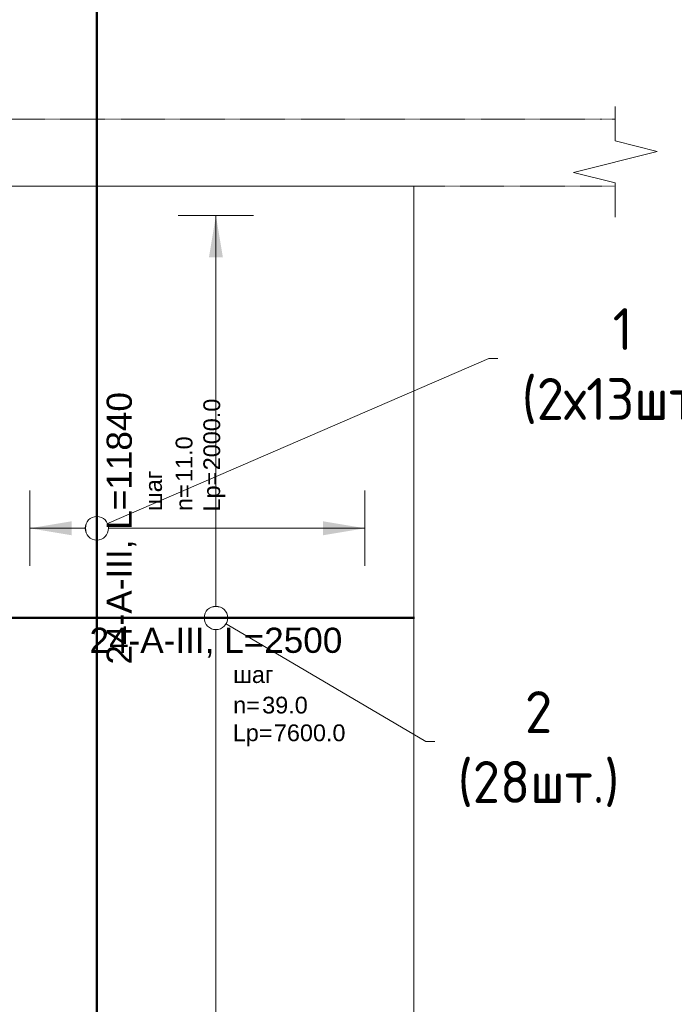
# Model space of a CAD drawing. Header units: millimetres. Extents: x 263826 to 1718326, y -423071 to 70137.
# Tile 343 of 486: x 595216 to 599122, y -133946 to -128073. Entities that reach past the tile are written whole.
import ezdxf
from ezdxf import colors
from ezdxf.entities.mleader import LeaderData, LeaderLine
from ezdxf.enums import TextEntityAlignment as Align
from ezdxf.math import Vec2, Vec3

# ---------------------------------------------------------------- set-up
doc = ezdxf.new("R2010")
doc.units = ezdxf.units.MM
doc.set_wipeout_variables(frame=1)
doc.linetypes.add('01 Штриховая _4 мм_', pattern=[6, 3.5, -2.5])
for name, color, linetype, lineweight in [('AF_Perekritie', 90, 'Continuous', 18), ('AF_Stena', 90, 'Continuous', 18), ('АрмСтер', 2, 'Continuous', 50), ('Выноски', 20, 'Continuous', 20), ('подоснова', 151, 'Continuous', 5), ('РАЗМЕРЫ', 1, 'Continuous', 9)]:
    doc.layers.add(name, color=color, linetype=linetype, lineweight=lineweight)
doc.layers.add('АрмСтер_атрибуты', color=2, linetype='Continuous', lineweight=0, plot=False)
doc.styles.add('GOST-2.304_Type-B', font='GOST_Common.ttf')
doc.styles.get("Standard").update_dxf_attribs({"font": 'arial.ttf'})
doc.styles.add('Аннотативный', font='arial.ttf')
doc.styles.add('ГОСТ', font='GOST_Common.ttf')
doc.dimstyles.new('мой 25', dxfattribs={"dimscale": 100, "dimtxt": 2.5, "dimasz": 2.5, "dimexe": 1.25, "dimexo": 0.625, "dimtad": 1, "dimdec": 0, "dimlfac": 0.5, "dimtxsty": 'GOST-2.304_Type-B', "dimblk": 'ARCHTICK', "dimcen": 2.5, "dimdle": 1.25, "dimaunit": 1, "dimadec": 1, "dimazin": 2, "dimtfac": 1, "dimtdec": 0, "dimtmove": 1, "dimatfit": 3, "dimfxl": 6, "dimfxlon": 1, "dimtfill": 1, "dimlwd": -1, "dimlwe": -1, "dimarcsym": 0})

# ---------------------------------------------------------------- blocks, each defined once
blk = doc.blocks.new('_None')
blk = doc.blocks.new('*U268')
at = {"layer": 'РАЗМЕРЫ'}
blk.add_line((112.5, 1200), (-112.5, 1200), dxfattribs=at)
at = {"layer": 'РАЗМЕРЫ', "ltscale": 15}
blk.add_line((0, -2600), (0, 1200), dxfattribs=at)
at = {"layer": 'РАЗМЕРЫ'}
blk.add_solid([(0, 1200), (20.9, 1074.8), (-20.9, 1074.8)], dxfattribs=at)
at = {"layer": 'АрмСтер_атрибуты', "color": 215, "ltscale": 15, "style": 'Аннотативный'}
for s, p in [('шаг', (51.4, -194.2)), ('n=', (51.4, -285.1)), ('Lр=', (50.2, -367.8))]:
    blk.add_text(s, height=50, dxfattribs=at).set_placement(p)
at = {"layer": 'АрмСтер_атрибуты', "style": 'Аннотативный', "flags": 8}
blk.add_attdef('ПОЗ', (110, 29.6), '', height=75, dxfattribs=at)
at = {"layer": 'АрмСтер_атрибуты', "flags": 9}
for tag, p in [('МАССА', (-1033.5, -10.5)), ('ОБОЗНАЧЕНИЕ', (-1033.5, -124.4))]:
    blk.add_attdef(tag, p, '', height=75, dxfattribs=at)
at = {"layer": 'АрмСтер_атрибуты', "color": 215, "style": 'Аннотативный'}
for tag, p, flags in [('ШАГ', (190.9, -194.2), 10), ('КОЛ', (138, -285.1), 8), ('ШИРИНА', (172.9, -367.8), 8)]:
    blk.add_attdef(tag, p, '', height=50, dxfattribs=dict(at, flags=flags))
at = {"linetype": 'Continuous', "lineweight": 0}
blk.add_wipeout([(35, 0), (28.3, 20.6), (10.8, 33.3), (-10.8, 33.3), (-28.3, 20.6), (-35, 0), (-28.3, -20.6), (-10.8, -33.3), (10.8, -33.3), (28.3, -20.6)], dxfattribs=at)
at = {"color": 0, "linetype": 'ByBlock', "lineweight": -2, "ltscale": 100}
blk.add_line((-657.5, 0), (592.5, 0), dxfattribs=at)
at = {"layer": 'РАЗМЕРЫ'}
blk.add_circle((0, 0), 35, dxfattribs=at)
at = {"layer": 'АрмСтер_атрибуты', "style": 'Аннотативный', "flags": 8}
blk.add_attdef('НАИМЕНОВАНИЕ', text='', height=75, dxfattribs=at).set_placement((0, -29.3), align=Align.TOP_CENTER)
blk = doc.blocks.new('*U267')
at = {"layer": 'РАЗМЕРЫ'}
for p, q in [((112.5, 200), (-112.5, 200)), ((112.5, -800), (-112.5, -800))]:
    blk.add_line(p, q, dxfattribs=at)
at = {"layer": 'РАЗМЕРЫ', "ltscale": 15}
blk.add_line((0, -800), (0, 200), dxfattribs=at)
at = {"layer": 'РАЗМЕРЫ'}
for points in [[(0, 200), (20.9, 74.8), (-20.9, 74.8)], [(0, -800), (20.9, -674.8), (-20.9, -674.8)]]:
    blk.add_solid(points, dxfattribs=at)
at = {"layer": 'АрмСтер_атрибуты', "color": 215, "ltscale": 15, "style": 'Аннотативный'}
for s, p in [('шаг', (51.4, -194.2)), ('n=', (51.4, -285.1)), ('Lр=', (50.2, -367.8))]:
    blk.add_text(s, height=50, dxfattribs=at).set_placement(p)
at = {"layer": 'АрмСтер_атрибуты', "style": 'Аннотативный', "flags": 8}
blk.add_attdef('ПОЗ', (110, 29.6), '', height=75, dxfattribs=at)
at = {"layer": 'АрмСтер_атрибуты', "flags": 9}
for tag, p in [('МАССА', (-2096, -10.5)), ('ОБОЗНАЧЕНИЕ', (-2096, -124.4))]:
    blk.add_attdef(tag, p, '', height=75, dxfattribs=at)
at = {"layer": 'АрмСтер_атрибуты', "color": 215, "style": 'Аннотативный'}
for tag, p, flags in [('ШАГ', (190.9, -194.2), 10), ('КОЛ', (138, -285.1), 8), ('ШИРИНА', (172.9, -367.8), 8)]:
    blk.add_attdef(tag, p, '', height=50, dxfattribs=dict(at, flags=flags))
at = {"linetype": 'Continuous', "lineweight": 0}
blk.add_wipeout([(35, 0), (28.3, 20.6), (10.8, 33.3), (-10.8, 33.3), (-28.3, 20.6), (-35, 0), (-28.3, -20.6), (-10.8, -33.3), (10.8, -33.3), (28.3, -20.6)], dxfattribs=at)
at = {"color": 0, "linetype": 'ByBlock', "lineweight": -2, "ltscale": 100}
blk.add_line((-3040, 0), (2880, 0), dxfattribs=at)
at = {"layer": 'РАЗМЕРЫ'}
blk.add_circle((0, 0), 35, dxfattribs=at)
at = {"layer": 'АрмСтер_атрибуты', "style": 'Аннотативный', "flags": 8}
blk.add_attdef('НАИМЕНОВАНИЕ', text='', height=75, dxfattribs=at).set_placement((0, -29.3), align=Align.TOP_CENTER)
blk = doc.blocks.new('_ArchTick')
at = {"color": 0, "linetype": 'ByBlock', "const_width": 0.15}
blk.add_lwpolyline([(-0.5, -0.5), (0.5, 0.5)], dxfattribs=at)
blk = doc.blocks.new('*D347')
at = {"layer": 'DEFPOINTS', "color": 0, "transparency": 16777216}
for p in [(594560.8, -125346.3), (595676.1, -125346.3), (595029.5, -128666.3)]:
    blk.add_point(p, dxfattribs=at)
at = {"layer": 'РАЗМЕРЫ', "color": 0, "linetype": 'Continuous', "transparency": 16777216}
for p, q in [((594560.8, -128791.3), (594560.8, -125221.3)), ((595160.8, -125346.3), (594435.8, -125346.3)), ((594967, -128666.3), (594435.8, -128666.3))]:
    blk.add_line(p, q, dxfattribs=at)
at = {"layer": 'РАЗМЕРЫ', "color": 0, "transparency": 16777216, "xscale": 250, "yscale": 250, "zscale": 250}
for p, rotation in [((594560.8, -125346.3), 90), ((594560.8, -128666.3), 270)]:
    blk.add_blockref('_ArchTick', p, dxfattribs=dict(at, rotation=rotation))
at = {"layer": 'РАЗМЕРЫ', "color": 0, "lineweight": 0, "transparency": 16777216, "insert": (594373.3, -127006.3), "char_height": 250, "attachment_point": 5, "rotation": 90, "style": 'GOST-2.304_Type-B', "bg_fill": 3, "box_fill_scale": 1.1, "bg_fill_color": 256, "bg_fill_true_color": 13158600, "bg_fill_transparency": 0}
blk.add_mtext('1660', dxfattribs=at)

msp = doc.modelspace()

# ---------------------------------------------------------------- linework, layer by layer
at = {"layer": 'AF_Perekritie', "linetype": '01 Штриховая _4 мм_', "lineweight": 9}
for p, q in [((598688.28409, -128666.29799, 3100), (593497.45512, -128666.29799, 3100)), ((598688.38331, -128666.29799, 3100), (598769.73968, -128666.29799, 3100)), ((598688.38331, -128666.29799, 3100), (598769.73968, -128666.29799, 3100)), ((593497.45512, -129066.29799, 3100), (598688.28409, -129066.29799, 3100)), ((598769.73968, -129066.29799, 3100), (598688.38331, -129066.29799, 3100)), ((598769.73968, -129066.29799, 3100), (598688.38331, -129066.29799, 3100))]:
    msp.add_line(p, q, dxfattribs=at)
at = {"layer": 'AF_Stena', "lineweight": 0}
msp.add_line((597568.2342, -129066.29799, 3100), (595068.2342, -129066.29799, 3100), dxfattribs=at)
at = {"layer": 'AF_Stena', "lineweight": 20}
msp.add_line((597568.2342, -137186.29799, 3100), (597568.2342, -129066.29799, 3100), dxfattribs=at)
at = {"layer": 'AF_Stena', "lineweight": 20, "elevation": 3100}
for points in [[(598769.73968, -128741.29799), (598769.73968, -128591.29799)], [(598769.73968, -128741.29799), (598769.73968, -128591.29799)], [(598769.73968, -128741.29799), (598769.73968, -128796.29819)], [(598769.73968, -128741.29799), (598769.73968, -128796.29819)], [(598769.73968, -128796.29819), (599019.73968, -128858.79819)], [(598769.73968, -128796.29819), (599019.73968, -128858.79819)], [(599019.73968, -128858.79819), (598519.73968, -128983.79819)], [(599019.73968, -128858.79819), (598519.73968, -128983.79819)], [(598519.73968, -128983.79819), (598769.73968, -129046.29819)], [(598519.73968, -128983.79819), (598769.73968, -129046.29819)], [(598769.73968, -129046.29819), (598769.73968, -129101.29839)], [(598769.73968, -129046.29819), (598769.73968, -129101.29839)], [(598769.73968, -129101.29839), (598769.73968, -129251.29839)], [(598769.73968, -129101.29839), (598769.73968, -129251.29839)]]:
    msp.add_lwpolyline(points, dxfattribs=at)

# ---------------------------------------------------------------- texts
at = {"ltscale": 100, "insert": (521545.52901, -130547.39802, 3100), "char_height": 250, "width": 17398.1240905, "attachment_point": 1, "style": 'GOST-2.304_Type-B'}
msp.add_mtext('\\pi-750,l750,t750,5000;1.^IОбщие примечания см. лист 1\\P2.^IШпильки поз.3 устанавливать с шагом 400 по вертикали и с шагом  400 по горизонтали .\\P3.^IАрмирование пилонов  выполнять отдельными стержнями. Арматуру вязать вязальной проволокой в каждом пересечении.\\P{\\C7;4.^IДиаметр оправки стержня при d<20мм - 5d, при d≥20мм - 8d}', dxfattribs=at)

# ---------------------------------------------------------------- leaders
at = {"layer": 'подоснова'}
ml = msp.add_multileader_mtext('Standard', dxfattribs=at)
ml.set_content('1 (2х13шт.)', color=256, style='GOST-2.304_Type-B')
ml.set_leader_properties(color=256, linetype='ByLayer', lineweight=15)
ml.set_arrow_properties(name='NONE')
ml.build(insert=Vec2(0, 0))
ml.multileader.update_dxf_attribs({"text_left_attachment_type": 6, "text_right_attachment_type": 6, "dogleg_length": 10, "arrow_head_size": 18})
ctx = ml.context
ctx.base_point, ctx.char_height, ctx.arrow_head_size, ctx.landing_gap_size, ctx.plane_origin = Vec3(598025.78273, -130093.15418, 3100), 250, 18, 20, Vec3(595272.17982, -128790.62341, 3100)
ctx.left_attachment, ctx.right_attachment, ctx.text_align_type = 6, 6, 1
notes = []
notes.append((ctx, [(0, (1, 1, 0), (598015.78273, -130093.15418, 3100), (1, 0), 10, [(0, [(595676.07301, -131106.29799, 3100)], 0, [])])]))
ctx.mtext.insert, ctx.mtext.width, ctx.mtext.alignment, ctx.mtext.flow_direction = Vec3(598813.58576, -129793.15418, 3100), 22.8977991, 2, 5
ml = msp.add_multileader_mtext('Standard', dxfattribs=at)
ml.set_content('2 (28шт.)', color=256, style='GOST-2.304_Type-B')
ml.set_leader_properties(color=256, linetype='ByLayer', lineweight=15)
ml.set_arrow_properties(name='NONE')
ml.build(insert=Vec2(0, 0))
ml.multileader.update_dxf_attribs({"text_left_attachment_type": 6, "text_right_attachment_type": 6, "dogleg_length": 10, "arrow_head_size": 18})
ctx = ml.context
ctx.base_point, ctx.char_height, ctx.arrow_head_size, ctx.landing_gap_size, ctx.plane_origin = Vec3(597648.91442, -132377.68714, 3100), 250, 18, 20, Vec3(595546.06661, -131831.64134, 3100)
ctx.left_attachment, ctx.right_attachment, ctx.text_align_type = 6, 6, 1
notes.append((ctx, [(0, (1, 1, 0), (597638.91442, -132377.68714, 3100), (1, 0), 10, [(0, [(596386.65157, -131640.67885, 3100)], 0, [])])]))
ctx.mtext.insert, ctx.mtext.width, ctx.mtext.alignment, ctx.mtext.flow_direction = Vec3(598311.71745, -132077.68714, 3100), 22.8977991, 2, 5
for ctx, leaders in notes:
    for number, flags, end, landing, length, lines in leaders:
        leader = LeaderData()
        leader.index, (leader.has_last_leader_line, leader.has_dogleg_vector, leader.attachment_direction) = number, flags
        leader.last_leader_point, leader.dogleg_vector, leader.dogleg_length = Vec3(end), Vec3(landing), length
        for number, points, colour, breaks in lines:
            line = LeaderLine()
            line.index, line.vertices, line.color, line.breaks = number, Vec3.list(points), colors.encode_raw_color(colour), breaks
            leader.lines.append(line)
        ctx.leaders.append(leader)

# ---------------------------------------------------------------- next in the draw order: block references
at = {"layer": 'АрмСтер', "ltscale": 15}
ref = msp.add_blockref('*U268', (596386.65157, -131640.67885, 3100), dxfattribs=dict(at, xscale=2, yscale=2, zscale=2))
ref.add_attrib('НАИМЕНОВАНИЕ', '24-A-III, L=2500', dxfattribs={"layer": 'АрмСтер_атрибуты', "height": 150, "style": 'Аннотативный', "flags": 8}).set_placement((596386.65157, -131699.35653, 3100), align=Align.TOP_CENTER)
ref.add_attrib('КОЛ', '39.0', (596662.74918, -132210.92926, 3100), dxfattribs={"layer": 'АрмСтер_атрибуты', "color": 215, "height": 100, "style": 'Аннотативный', "flags": 8})
ref.add_attrib('ШИРИНА', '7600.0', (596732.42134, -132376.27761, 3100), dxfattribs={"layer": 'АрмСтер_атрибуты', "color": 215, "height": 100, "style": 'Аннотативный', "flags": 8})

# ---------------------------------------------------------------- next in the draw order: block references
ref = msp.add_blockref('*U267', (595676.07301, -131106.29799, 3100), dxfattribs=dict(at, xscale=2, yscale=2, zscale=2, rotation=90))
ref.add_attrib('НАИМЕНОВАНИЕ', '24-A-III, L=11840', dxfattribs={"layer": 'АрмСтер_атрибуты', "height": 150, "rotation": 90, "style": 'Аннотативный', "flags": 8}).set_placement((595734.75069, -131106.29799, 3100), align=Align.TOP_CENTER)
ref.add_attrib('КОЛ', '11.0', (596246.32342, -130830.20038, 3100), dxfattribs={"layer": 'АрмСтер_атрибуты', "color": 215, "height": 100, "rotation": 90, "style": 'Аннотативный', "flags": 8})
ref.add_attrib('ШИРИНА', '2000.0', (596411.67177, -130760.52822, 3100), dxfattribs={"layer": 'АрмСтер_атрибуты', "color": 215, "height": 100, "rotation": 90, "style": 'Аннотативный', "flags": 8})

# ---------------------------------------------------------------- next in the draw order: linework, layer by layer
at = {"layer": 'AF_Perekritie', "linetype": '01 Штриховая _4 мм_', "lineweight": 9}
for p, q in [((598688.28409, -128666.29799, 3100), (593497.45512, -128666.29799, 3100)), ((593497.45512, -129066.29799, 3100), (598688.28409, -129066.29799, 3100))]:
    msp.add_line(p, q, dxfattribs=at)
at = {"layer": 'AF_Stena', "lineweight": 0}
msp.add_line((597568.2342, -129066.29799, 3100), (595068.2342, -129066.29799, 3100), dxfattribs=at)

# ---------------------------------------------------------------- next in the draw order: texts
at = {"ltscale": 100, "insert": (566652.37388, -130547.39802, 3100), "char_height": 250, "width": 17398.1240905, "attachment_point": 1, "style": 'GOST-2.304_Type-B'}
msp.add_mtext('\\pi-750,l750,t750,5000;1.^IОбщие примечания см. лист 1\\P2.^IШпильки поз.3 устанавливать с шагом 400 по вертикали и с шагом  400 по горизонтали .\\P3.^IАрмирование пилонов  выполнять отдельными стержнями. Арматуру вязать вязальной проволокой в каждом пересечении.\\P{\\C7;4.^IДиаметр оправки стержня при d<20мм - 5d, при d≥20мм - 8d}', dxfattribs=at)

# ---------------------------------------------------------------- next in the draw order: dimensions: what is measured, and where the dimension line sits
at = {"layer": 'РАЗМЕРЫ', "color": 146, "lineweight": 0, "true_color": 0x006272}
dim = msp.add_linear_dim(base=(594560.79043, -125346.29799, 3100), p1=(595029.46464, -128666.29799, 3100), p2=(595676.07301, -125346.29799, 3100), angle=90, dimstyle='мой 25', dxfattribs=at)
dim.commit()
dim.dimension.update_dxf_attribs({"geometry": '*D347', "text_midpoint": (594373.29043, -127006.29799, 3100)})

# ---------------------------------------------------------------- next in the draw order: texts
at = {"layer": 'Выноски'}
note = msp.add_mtext_static_columns([''] * 2, width=18679.7309208, gutter_width=20.19117, height=0, dxfattribs=dict(at, insert=(415001.40784, -101131.04754), char_height=250, attachment_point=1, style='ГОСТ'))
for column, words in zip([note] + note.columns.linked_columns, ['\\pi1500;{\\H2x;Общие указания:}\\P1.^IРабочая документация разработана в соответствии с заданием на проектирование, требованиями {\\H3x; }действующих технических регламентов, стандартов, сводов правил и других документов, содержащих установленные {\\H1.16667x; }требования.{\\H1.77778x; }\\P2.^IРабочая документация выполнена в соответствии со следующими нормативными и техническими {\\H1.57407x; }документами:{\\H1.64198x; }\\P-^IСП 20.13330.2016 "Нагрузки и воздействия";{\\H1.61934x; }\\P-^IСП 63.13330.2018 "Бетонные и железобетонные конструкции. Основные положения";{\\H1.62689x; }\\P-^IСП 70.13330.2012 "Несущие и ограждающие конструкции".{\\H1.62437x; }\\P4.^IЗа относительную отметку 0,000 принята отметка чистого пола первого этажа, соответствующая {\\H1.62521x; }абсолютной отметке 648,00 в Балтийской системе высот.{\\H1.62493x; }\\P{\\fISOCPEUR|b0|i0|c204|p34;5.^IПеречень видов работ, для которых необходимо составлять акты освидетельствования скрытых \\H1.62502x; \\H0.61538x;работ:\\H1.62499x; \\H0.61539x;\\P-^Iсоответствие арматуры (длина, диаметры, распределение по площади элементов, количество и т.д.), \\H1.725x; \\H0.57971x;закладных деталей рабочим чертежам;\\H1.67917x; \\H0.59553x;\\P-^Iустройство и армирование монолитных стен;\\H1.60694x; \\H0.6223x;\\P-^Iосвидетельствование опалубки перед бетонированием;\\H1.63102x; \\H0.61311x;\\P-^Iотбор контрольных проб бетона;\\H1.62299x; \\H0.61615x;\\P-^Iсоответствие законченных железобетонных конструкций проекту с отображением качества работ;\\H1.62567x; \\H0.61513x;\\P-^Iустройство монолитных конструкций, выполняемых в зимнее время;\\H1.62478x; \\H0.61547x;\\P\\fISOCPEUR|b0|i0|c0|p34;6.^I\\fISOCPEUR|b0|i0|c204|p34;Запрещается выполнение последующих работ при отсутствии актов освидетельствования \\H1.62507x; \\H0.61536x;предшествующих скрытых работ во всех случаях.\\H1.62498x; \\H0.61539x;\\P\\fISOCPEUR|b0|i0|c0|p34;7.^I\\fISOCPEUR|b0|i0|c204|p34;Арматура класса А240 и А500С по ГОСТ 34028-2016, материал монолитных конструкций - бетон \\H1.62501x; \\H0.61538x;тяжелый класса В25 по ГОСТ 26633-2015.\\H1.625x; \\H0.61539x;\\P\\fISOCPEUR|b0|i0|c0|p34;8.^I\\fISOCPEUR|b0|i0|c204|p34;Работы по бетонированию монолитных конструкций вести в соответствии со СП 70.13330.2012 \\H1.625x; \\H0.61538x;"Несущие и ограждающие конструкции".\\H1.625x; \\H0.61538x;\\P\\fISOCPEUR|b0|i0|c0|p34;9.^I\\fISOCPEUR|b0|i0|c204|p34;Все строительно-монтажные работы необходимо выполнять в соответствии со СНиП 12-03-2001 \\H1.625x; \\H0.61538x;"Безопасность труда в строительстве. Часть 1. Общие требования.", Безопасность труда в строительстве. Часть \\H1.625x; \\H0.61538x;2. Строительное производство". Строительство здания должно производиться в соответствии с проектом \\H1.625x; \\H0.61538x;производства работ (ППР).\\H1.725x; \\H0.57971x;\\P\\fISOCPEUR|b0|i0|c0|p34;10.^I\\fISOCPEUR|b0|i0|c204|p34;При отсутствии ППР производство строительно-монтажных работ запрещается.\\H1.67917x; \\H0.59553x;\\P\\fISOCPEUR|b0|i0|c0|p34;11.^I\\fISOCPEUR|b0|i0|c204|p34;Бетон следует укладывать в бетонные конструкции горизонтальными слоями одинаковой толщины без \\H1.60694x; \\H0.6223x;разрывов, с последовательным направлением укладки в одну сторону во всех слоях.\\H1.63102x; \\H0.61311x;\\P\\fISOCPEUR|b0|i0|c0|p34;12.^I\\fISOCPEUR|b0|i0|c204|p34;В начальный период твердения бетон необходимо защищать от попадания атмосферных осадков или \\H1.62299x; \\H0.61615x;потерь влаги.\\H1.62567x; \\H0.61513x;\\P\\fISOCPEUR|b0|i0|c0|p34;13.^I\\fISOCPEUR|b0|i0|c204|p34;Уход за свежеуложенным бетоном начинать сразу после укладки бетонной смеси и осуществлять до \\H1.62478x; \\H0.61547x;достижения прочности бетона не менее 70% от проектной.\\H1.62507x; \\H0.61536x;\\P\\fISOCPEUR|b0|i0|c0|p34;14.^I\\fISOCPEUR|b0|i0|c204|p34;Проект рассчитан на производство работ в период положительных температур. В случае выполнения \\H1.62498x; \\H0.61539x;работ при отрицательных температурах необходимо выполнять требования СНиП часть 3 по производству работ \\H1.62501x; \\H0.61538x;и ППР.\\H1.625x; \\H0.61539x;\\P\\fISOCPEUR|b0|i0|c0|p34;15.^I\\fISOCPEUR|b0|i0|c204|p34;При минимальной температуре воздуха до минус 15°С допускается:\\H1.625x; \\H0.61538x;\\P-^Iвыдерживание бетона в конструкции методом термоса, при предварительном разогреве бетонной \\H1.625x; \\H0.61538x;смеси, \\H1.625x; \\H0.61538x;\\P-^Iфорсированный электроразогрев бетона в конструкции с повторным уплотнением.\\H1.625x; \\H0.61538x;\\PПри минимальной температуре воздуха до минус 25°С допускается:\\H1.625x; \\H0.61538x;\\P-^Iобогрев бетона в греющей опалубке с помощью низкотемпературных электронагревателей,\\H1.625x; \\H0.61538x;\\P-^Iэлектродный сквозной прогреб бетона,\\H1.625x; \\H0.61538x;\\P-^Iэлектрообогрев с помощью греющего провода.\\H1.625x; \\H0.61538x;\\P}16.^IЗаполнителем для бетона служит щебень твердых пород, наибольшая фракция щебня не должна превышать {\\H1.625x; }40мм.{\\H1.625x; }\\P17.^IВ процессе бетонирования обеспечить соблюдение защитных слоев и мест положения рабочей арматуры {\\H1.625x; }согласно проекту. Величина защитного слоя продольной рабочей арматуры у боковых граней стен монолитных {\\H1.625x; }участков должны быть не менее 20мм и не менее диаметра продольной рабочей арматуры конструкции, величина {\\H1.625x; }защитного слоя поперечной арматуры - не менее 10мм. {\\H1.625x; }\\P\\pi0;             18.Крестовые соединения стержней продольной и поперечной арматуры, соединение стержней продольной {\\H1.625x; }арматуры по длине выполнить вязкой отожженой проволокой диаметром 2,0-3,0мм.{\\H1.625x; }\\P\\pi1500;{\\H1.625x; }', '']):
    column.text = words

doc.saveas('drawing.dxf')
